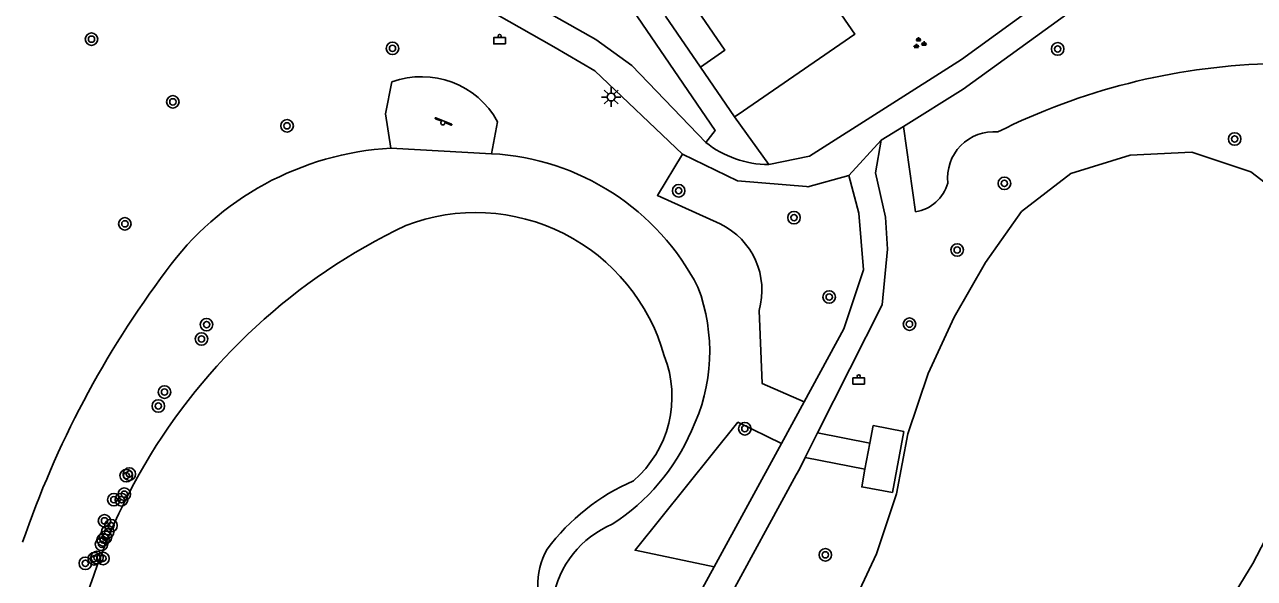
# Model space of a CAD drawing. Extents: x 132999 to 136000, y 398499 to 400501.
# Drawn here: x 133109.5 to 133188, y 400397.3 to 400432.7 of the extents above; entities that cross this region are included whole.
import ezdxf

# ---------------------------------------------------------------- set-up
doc = ezdxf.new("R2010")
doc.units = 0
for name, color, linetype in [('gg-afsc-hekwerk', 7, 'Continuous'), ('gg-afsc-muur', 7, 'Continuous'), ('gg-bbg-bijgebouw', 7, 'Continuous'), ('gg-bbg-gedigitaliseerde bijgebouw', 7, 'Continuous'), ('gg-knt-onverhard', 7, 'Continuous'), ('gg-knt-verharding', 7, 'Continuous'), ('gg-kntw-beschoeiing', 7, 'Continuous'), ('gg-kntw-bovenkant insteek waterloop', 7, 'Continuous'), ('gg-kntw-waterlijn', 7, 'Continuous'), ('gt-grn-groengrens', 7, 'Continuous'), ('gt-symb-afvalbak', 7, 'Continuous'), ('gt-symb-boom', 7, 'Continuous'), ('gt-symb-groenvak', 7, 'Continuous'), ('gt-symb-lichtmast', 7, 'Continuous'), ('gt-symb-speelvoorziening', 7, 'Continuous')]:
    doc.layers.add(name, color=color, linetype=linetype)

# ---------------------------------------------------------------- blocks, each defined once
blk = doc.blocks.new('gt0-BOOM')
at = {"layer": 'gt-symb-boom'}
for radius in [0.4, 0.2]:
    blk.add_circle((0, 0), radius, dxfattribs=at)
blk = doc.blocks.new('gt0-GRVAK')
at = {"layer": 'gt-symb-groenvak'}
for p, q in [((-0.11, 0.189), (-0.228, 0.24)), ((-0.182, 0.153), (0.088, 0.153)), ((-0.091, 0.211), (-0.156, 0.322)), ((-0.047, 0.214), (-0.047, 0.393)), ((-0.004, 0.211), (0.061, 0.322)), ((0.015, 0.189), (0.133, 0.24)), ((0.262, -0.052), (0.197, 0.059)), ((0.305, -0.049), (0.305, 0.13)), ((0.349, -0.052), (0.414, 0.059)), ((-0.245, -0.228), (-0.363, -0.177)), ((-0.318, -0.264), (-0.047, -0.264)), ((-0.226, -0.206), (-0.291, -0.095)), ((-0.183, -0.203), (-0.183, -0.024)), ((-0.139, -0.206), (-0.074, -0.095)), ((-0.12, -0.228), (-0.002, -0.177)), ((0.243, -0.074), (0.125, -0.023)), ((0.17, -0.11), (0.441, -0.11)), ((0.368, -0.074), (0.486, -0.023))]:
    blk.add_line(p, q, dxfattribs=at)
blk = doc.blocks.new('gt0-LMAST')
at = {"layer": 'gt-symb-lichtmast'}
for p, q in [((-0.182, 0.173), (-0.447, 0.438)), ((-0.005, 0.246), (-0.005, 0.621)), ((0.172, 0.173), (0.437, 0.438)), ((-0.255, -0.004), (-0.63, -0.004)), ((-0.182, -0.181), (-0.447, -0.446)), ((-0.005, -0.254), (-0.005, -0.629)), ((0.437, -0.446), (0.172, -0.181)), ((0.245, -0.004), (0.62, -0.004))]:
    blk.add_line(p, q, dxfattribs=at)
blk.add_circle((-0.005, -0.004), 0.25, dxfattribs=at)
blk = doc.blocks.new('gt0-SV')
at = {"layer": 'gt-symb-speelvoorziening'}
for p, q in [((-0.477, 0.255), (-0.08, 0.096)), ((0.542, -0.076), (-0.449, 0.324)), ((0.125, 0.014), (0.515, -0.143))]:
    blk.add_line(p, q, dxfattribs=at)
for centre, radius, start, end in [((-0.466, 0.291), 0.0369, 63.6251, 252.66016), ((-0.002, -0.005), 0.128, 127.68665, 8.59861), ((0.531, -0.111), 0.0363, 243.50852, 72.54358)]:
    blk.add_arc(centre, radius, start, end, dxfattribs=at)
blk = doc.blocks.new('gt0-ABAK')
at = {"layer": 'gt-symb-afvalbak'}
blk.add_lwpolyline([(0.375, -0.5), (-0.375, -0.5), (-0.375, -0.1), (0.375, -0.1)], close=True, dxfattribs=at)
blk.add_circle((0, 0), 0.1, dxfattribs=at)

msp = doc.modelspace()

# ---------------------------------------------------------------- linework, layer by layer
at = {"layer": 'gg-afsc-hekwerk'}
msp.add_line((133165.631, 400406.708), (133164.9, 400402.797), dxfattribs=at)
at = {"layer": 'gg-afsc-muur'}
for p, q in [((133152.629, 400429.962), (133154.807, 400426.787)), ((133154.807, 400426.787), (133155.037, 400426.944))]:
    msp.add_line(p, q, dxfattribs=at)
msp.add_lwpolyline([(133155.037, 400426.944), (133162.502, 400432.064), (133161.653, 400433.301)], dxfattribs=at)
at = {"layer": 'gg-bbg-bijgebouw'}
msp.add_line((133152.629, 400429.962), (133150.405, 400433.204), dxfattribs=at)
at = {"layer": 'gg-bbg-gedigitaliseerde bijgebouw'}
msp.add_lwpolyline([(133152.629, 400429.962), (133154.192, 400431.034), (133151.955, 400434.309)], dxfattribs=at)
at = {"layer": 'gg-knt-onverhard'}
msp.add_line((133139.676, 400426.474), (133139.298, 400424.429), dxfattribs=at)
msp.add_lwpolyline([(133132.869, 400424.783), (133132.512, 400426.977), (133132.936, 400429.012)], dxfattribs=at)
msp.add_arc((133134.826, 400423.812), 5.533, 28.7594, 109.97208, dxfattribs=at)
at = {"layer": 'gg-knt-verharding'}
for p, q in [((133156.995, 400423.735), (133154.807, 400426.787)), ((133164.182, 400425.296), (133165.595, 400426.178)), ((133159.6, 400424.273), (133156.995, 400423.735)), ((133159.249, 400408.59), (133157.805, 400405.94)), ((133159.318, 400405.035), (133160.113, 400406.612)), ((133163.457, 400405.96), (133160.113, 400406.612)), ((133157.805, 400405.94), (133153.512, 400398.063)), ((133163.457, 400405.96), (133163.144, 400404.289)), ((133163.144, 400404.289), (133159.318, 400405.035)), ((133158.754, 400403.94), (133154.295, 400395.768)), ((133153.512, 400398.063), (133152.668, 400396.513))]:
    msp.add_line(p, q, dxfattribs=at)
for points in [[(133125.397, 400472.715), (133130.537, 400464.813), (133129.352, 400463.887), (133136.847, 400453.027), (133135.123, 400451.889), (133138.199, 400447.348), (133138.699, 400447.694), (133153.57, 400425.92), (133152.975, 400425.158)], [(133152.975, 400425.158), (133148.251, 400430.055), (133145.946, 400431.722), (133135.599, 400437.575), (133129.311, 400441.862), (133121.136, 400446.804), (133117.735, 400448.653)], [(133151.495, 400424.405), (133145.889, 400429.722), (133143.279, 400431.248), (133133.921, 400436.571), (133117.093, 400447.221)], [(133179.8, 400439.85), (133179.94, 400438.16), (133169.3, 400430.44), (133159.6, 400424.273)], [(133165.595, 400426.178), (133169.41, 400428.56), (133181.274, 400437.143)], [(133164.581, 400418.34), (133164.444, 400420.382), (133163.822, 400423.203), (133164.182, 400425.296)], [(133159.413, 400422.331), (133155.001, 400422.703), (133151.495, 400424.405)], [(133162.118, 400423.05), (133162.75, 400420.63), (133163.047, 400417.017), (133161.788, 400413.248), (133159.249, 400408.59)], [(133159.413, 400422.331), (133159.494, 400422.324), (133162.118, 400423.05)], [(133160.113, 400406.612), (133164.234, 400414.781), (133164.581, 400418.34)], [(133165.631, 400406.708), (133163.666, 400407.077), (133163.457, 400405.96)], [(133159.318, 400405.035), (133158.953, 400404.305), (133158.754, 400403.94)], [(133163.144, 400404.289), (133162.934, 400403.165), (133164.9, 400402.797)]]:
    msp.add_lwpolyline(points, dxfattribs=at)
msp.add_arc((133157.028, 400430.217), 6.483, 231.30413, 269.70997, dxfattribs=at)
at = {"layer": 'gg-kntw-beschoeiing'}
msp.add_lwpolyline([(133162.17, 400395.243), (133163.883, 400398.886), (133165.15, 400402.716), (133165.886, 400406.556), (133167.169, 400410.396), (133168.839, 400414.006), (133170.835, 400417.479), (133173.14, 400420.741), (133176.299, 400423.164), (133180.085, 400424.346), (133184.008, 400424.524), (133187.782, 400423.268), (133190.904, 400420.865), (133192.606, 400417.23), (133192.874, 400413.212), (133192.149, 400409.307), (133191.069, 400405.42), (133189.758, 400401.821), (133187.906, 400398.273), (133183.713, 400391.399)], dxfattribs=at)
at = {"layer": 'gg-kntw-bovenkant insteek waterloop'}
msp.add_line((133132.869, 400424.783), (133139.298, 400424.429), dxfattribs=at)
for centre, radius, start, end in [((133133.913, 400405.805), 19.007, 93.14882, 144.08889), ((133138.477, 400408.704), 15.747, 27.25518, 87.00973), ((133168.456, 400379.425), 62.466, 143.07509, 161.12155), ((133141.658, 400411.813), 11.568, 334.05719, 20.76888), ((133139.773, 400412.05), 13.382, 302.71477, 336.67736), ((133149.518, 400394.895), 6.409, 113.08066, 169.98945)]:
    msp.add_arc(centre, radius, start, end, dxfattribs=at)
at = {"layer": 'gg-kntw-waterlijn'}
for centre, radius, start, end in [((133138.279, 400408.172), 12.503, 15.56996, 110.91462), ((133150.38, 400385.017), 38.572, 115.43177, 183.56305), ((133143.715, 400408.927), 7.101, 310.763, 21.4891), ((133153.853, 400390.923), 13.771, 113.54528, 143.10444), ((133147.044, 400396.884), 4.795, 151.24653, 211.35413)]:
    msp.add_arc(centre, radius, start, end, dxfattribs=at)
at = {"layer": 'gt-grn-groengrens'}
for p, q in [((133165.595, 400426.178), (133166.37, 400420.723)), ((133164.182, 400425.296), (133162.118, 400423.05))]:
    msp.add_line(p, q, dxfattribs=at)
for points in [[(133153.902, 400419.948), (133149.889, 400421.774), (133151.495, 400424.405)], [(133156.377, 400414.414), (133156.584, 400409.758), (133159.249, 400408.59)], [(133153.512, 400398.063), (133148.46, 400399.118), (133155.026, 400407.289), (133157.805, 400405.94)]]:
    msp.add_lwpolyline(points, dxfattribs=at)
for centre, radius, start, end in [((133190.139, 400388.801), 41.392, 91.90516, 116.55889), ((133171.364, 400422.89), 2.948, 84.78043, 186.46045), ((133165.98, 400423.242), 2.549, 278.81031, 344.43954), ((133151.867, 400415.717), 4.694, 343.87953, 64.31222)]:
    msp.add_arc(centre, radius, start, end, dxfattribs=at)

# ---------------------------------------------------------------- block references
at = {"layer": 'gt-symb-afvalbak'}
for p in [(133139.81, 400431.943), (133162.745, 400410.222)]:
    msp.add_blockref('gt0-ABAK', p, dxfattribs=at)
at = {"layer": 'gt-symb-boom'}
for p in [(133113.745, 400431.742), (133132.969, 400431.155), (133175.451, 400431.121), (133118.943, 400427.741), (133126.237, 400426.21), (133186.752, 400425.375), (133172.049, 400422.538), (133151.246, 400422.066), (133158.613, 400420.351), (133115.878, 400419.956), (133169.031, 400418.287), (133160.858, 400415.281), (133121.094, 400413.522), (133165.983, 400413.554), (133120.77, 400412.608), (133118.409, 400409.216), (133118.01, 400408.325), (133155.469, 400406.874), (133115.965, 400403.882), (133116.163, 400403.98), (133115.175, 400402.344), (133115.657, 400402.342), (133115.84, 400402.701), (133114.578, 400400.996), (133114.993, 400400.689), (133114.494, 400399.784), (133114.638, 400399.944), (133114.781, 400400.293), (133114.388, 400399.498), (133160.612, 400398.828), (133113.355, 400398.287), (133113.927, 400398.575), (133114.097, 400398.65), (133114.485, 400398.596)]:
    msp.add_blockref('gt0-BOOM', p, dxfattribs=at)
at = {"layer": 'gt-symb-groenvak'}
msp.add_blockref('gt0-GRVAK', (133166.608, 400431.477), dxfattribs=at)
at = {"layer": 'gt-symb-lichtmast'}
msp.add_blockref('gt0-LMAST', (133146.94, 400428.051), dxfattribs=at)
at = {"layer": 'gt-symb-speelvoorziening'}
msp.add_blockref('gt0-SV', (133136.192, 400426.403), dxfattribs=at)

doc.saveas('drawing.dxf')
